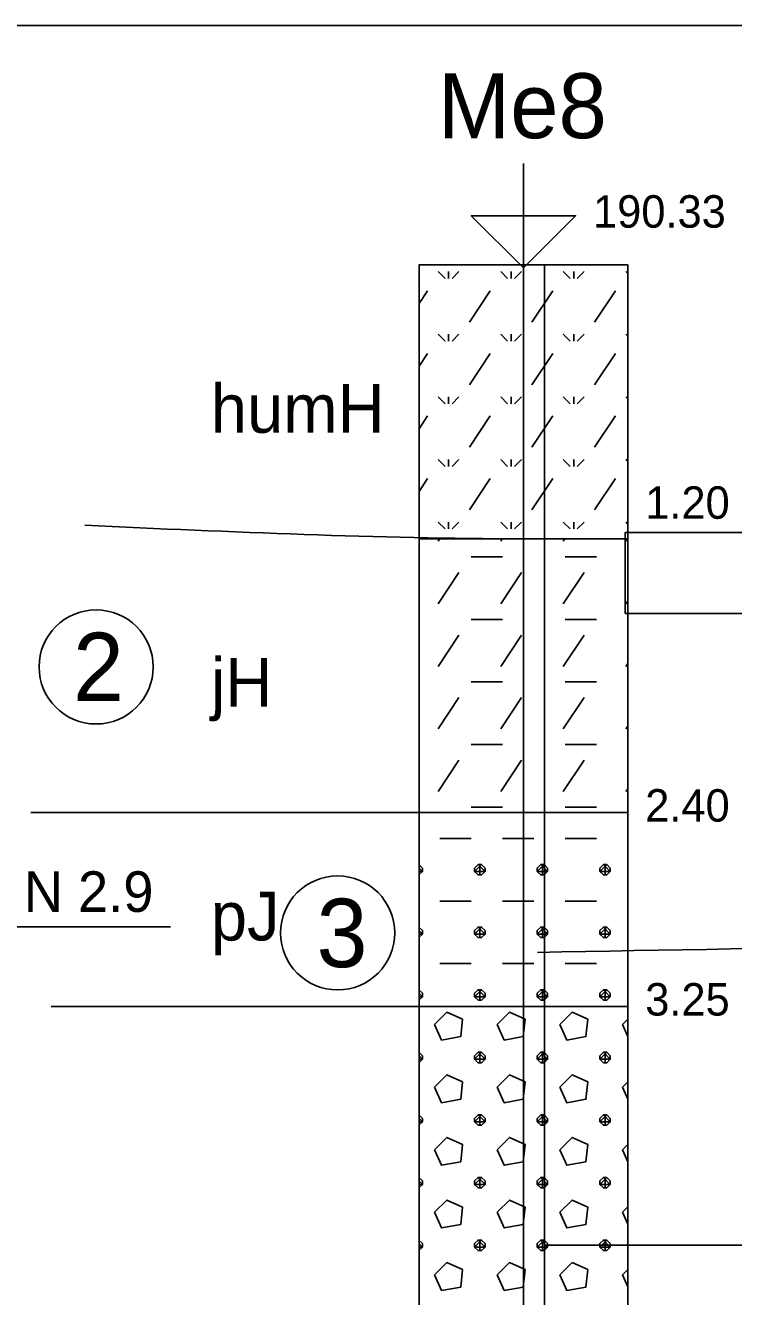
# Model space of a CAD drawing. Extents: x 3042 to 4120, y 576 to 2694.
# Drawn here: x 3214.16 to 3229.67, y 2407.78 to 2435.63 of the extents above; entities that cross this region are included whole.
import ezdxf

# ---------------------------------------------------------------- set-up
doc = ezdxf.new("R2010")
doc.units = 0
for name, color, linetype in [('15', 7, 'Continuous'), ('16', 7, 'Continuous'), ('17', 7, 'Continuous'), ('18', 7, 'Continuous'), ('51', 7, 'Continuous'), ('52', 7, 'Continuous'), ('53', 7, 'Continuous'), ('56', 7, 'Continuous'), ('61', 7, 'Continuous'), ('62', 7, 'Continuous'), ('komunikace', 7, 'Continuous'), ('pomocna', 7, 'Continuous'), ('rozhraní', 7, 'Continuous')]:
    doc.layers.add(name, color=color, linetype=linetype)

msp = doc.modelspace()

# ---------------------------------------------------------------- linework, layer by layer
at = {"layer": '15'}
msp.add_lwpolyline([(3225.067, 2432.605), (3225.067, 2430.319), (3223.924, 2431.462), (3226.21, 2431.462), (3225.067, 2430.319)], dxfattribs=at)
at = {"layer": '18'}
msp.add_line((3225.067, 2387.382), (3225.067, 2430.382), dxfattribs=at)
at = {"layer": '51'}
for p, q in [((3223.197, 2430.236), (3223.349, 2430.083)), ((3223.426, 2430.236), (3223.426, 2430.083)), ((3223.654, 2430.236), (3223.502, 2430.083)), ((3224.569, 2430.236), (3224.721, 2430.083)), ((3224.797, 2430.236), (3224.797, 2430.083)), ((3225.026, 2430.236), (3224.873, 2430.083)), ((3225.94, 2430.236), (3226.093, 2430.083)), ((3226.169, 2430.236), (3226.169, 2430.083)), ((3226.397, 2430.236), (3226.245, 2430.083)), ((3227.312, 2430.236), (3227.353, 2430.195)), ((3222.781, 2429.535), (3222.968, 2429.817)), ((3223.883, 2429.131), (3224.34, 2429.817)), ((3225.254, 2429.131), (3225.712, 2429.817)), ((3226.626, 2429.131), (3227.083, 2429.817)), ((3223.197, 2428.864), (3223.349, 2428.712)), ((3223.426, 2428.864), (3223.426, 2428.712)), ((3223.654, 2428.864), (3223.502, 2428.712)), ((3224.569, 2428.864), (3224.721, 2428.712)), ((3224.797, 2428.864), (3224.797, 2428.712)), ((3225.026, 2428.864), (3224.873, 2428.712)), ((3225.94, 2428.864), (3226.093, 2428.712)), ((3226.169, 2428.864), (3226.169, 2428.712)), ((3226.397, 2428.864), (3226.245, 2428.712)), ((3227.312, 2428.864), (3227.353, 2428.823)), ((3222.781, 2428.163), (3222.968, 2428.445)), ((3223.883, 2427.759), (3224.34, 2428.445)), ((3225.254, 2427.759), (3225.712, 2428.445)), ((3226.626, 2427.759), (3227.083, 2428.445)), ((3223.197, 2427.493), (3223.349, 2427.34)), ((3223.426, 2427.493), (3223.426, 2427.34)), ((3223.654, 2427.493), (3223.502, 2427.34)), ((3224.569, 2427.493), (3224.721, 2427.34)), ((3224.797, 2427.493), (3224.797, 2427.34)), ((3225.026, 2427.493), (3224.873, 2427.34)), ((3225.94, 2427.493), (3226.093, 2427.34)), ((3226.169, 2427.493), (3226.169, 2427.34)), ((3226.397, 2427.493), (3226.245, 2427.34)), ((3227.312, 2427.493), (3227.353, 2427.452)), ((3222.781, 2426.792), (3222.968, 2427.073)), ((3223.883, 2426.388), (3224.34, 2427.073)), ((3225.254, 2426.388), (3225.712, 2427.073)), ((3226.626, 2426.388), (3227.083, 2427.073)), ((3223.197, 2426.121), (3223.349, 2425.969)), ((3223.426, 2426.121), (3223.426, 2425.969)), ((3223.654, 2426.121), (3223.502, 2425.969)), ((3224.569, 2426.121), (3224.721, 2425.969)), ((3224.797, 2426.121), (3224.797, 2425.969)), ((3225.026, 2426.121), (3224.873, 2425.969)), ((3225.94, 2426.121), (3226.093, 2425.969)), ((3226.169, 2426.121), (3226.169, 2425.969)), ((3226.397, 2426.121), (3226.245, 2425.969)), ((3227.312, 2426.121), (3227.353, 2426.08)), ((3222.781, 2425.42), (3222.968, 2425.702)), ((3223.883, 2425.016), (3224.34, 2425.702)), ((3225.254, 2425.016), (3225.712, 2425.702)), ((3226.626, 2425.016), (3227.083, 2425.702)), ((3223.197, 2424.749), (3223.349, 2424.597)), ((3223.426, 2424.749), (3223.426, 2424.597)), ((3223.654, 2424.749), (3223.502, 2424.597)), ((3224.569, 2424.749), (3224.721, 2424.597)), ((3224.797, 2424.749), (3224.797, 2424.597)), ((3225.026, 2424.749), (3224.873, 2424.597)), ((3225.94, 2424.749), (3226.093, 2424.597)), ((3226.169, 2424.749), (3226.169, 2424.597)), ((3226.397, 2424.749), (3226.245, 2424.597)), ((3227.312, 2424.749), (3227.353, 2424.708)), ((3223.197, 2424.33), (3223.232, 2424.382)), ((3224.569, 2424.33), (3224.603, 2424.382)), ((3225.94, 2424.33), (3225.975, 2424.382)), ((3227.312, 2424.33), (3227.346, 2424.382)), ((3223.921, 2423.987), (3224.607, 2423.987)), ((3225.978, 2423.987), (3226.664, 2423.987)), ((3223.197, 2422.959), (3223.654, 2423.644)), ((3224.569, 2422.959), (3225.026, 2423.644)), ((3225.94, 2422.959), (3226.397, 2423.644)), ((3227.312, 2422.959), (3227.353, 2423.02)), ((3223.921, 2422.616), (3224.607, 2422.616)), ((3225.978, 2422.616), (3226.664, 2422.616)), ((3223.197, 2421.587), (3223.654, 2422.273)), ((3224.569, 2421.587), (3225.026, 2422.273)), ((3225.94, 2421.587), (3226.397, 2422.273)), ((3227.312, 2421.587), (3227.353, 2421.648)), ((3223.921, 2421.244), (3224.607, 2421.244)), ((3225.978, 2421.244), (3226.664, 2421.244)), ((3223.197, 2420.215), (3223.654, 2420.901)), ((3224.569, 2420.215), (3225.026, 2420.901)), ((3225.94, 2420.215), (3226.397, 2420.901)), ((3227.312, 2420.215), (3227.353, 2420.277)), ((3223.921, 2419.873), (3224.607, 2419.873)), ((3225.978, 2419.873), (3226.664, 2419.873)), ((3223.197, 2418.844), (3223.654, 2419.53)), ((3224.569, 2418.844), (3225.026, 2419.53)), ((3225.94, 2418.844), (3226.397, 2419.53)), ((3227.312, 2418.844), (3227.353, 2418.905)), ((3223.921, 2418.501), (3224.607, 2418.501)), ((3225.978, 2418.501), (3226.664, 2418.501)), ((3223.235, 2417.815), (3223.921, 2417.815)), ((3224.607, 2417.815), (3225.293, 2417.815)), ((3225.978, 2417.815), (3226.664, 2417.815)), ((3227.35, 2417.815), (3227.353, 2417.815)), ((3222.778, 2417.244), (3222.778, 2417.244)), ((3224.111, 2417.015), (3224.111, 2417.244)), ((3225.483, 2417.015), (3225.483, 2417.244)), ((3226.855, 2417.015), (3226.855, 2417.244)), ((3223.235, 2416.444), (3223.921, 2416.444)), ((3224.607, 2416.444), (3225.293, 2416.444)), ((3225.978, 2416.444), (3226.664, 2416.444)), ((3227.35, 2416.444), (3227.353, 2416.444)), ((3222.778, 2415.872), (3222.778, 2415.872)), ((3224.111, 2415.643), (3224.111, 2415.872)), ((3225.483, 2415.643), (3225.483, 2415.872)), ((3226.855, 2415.643), (3226.855, 2415.872)), ((3223.235, 2415.072), (3223.921, 2415.072)), ((3224.607, 2415.072), (3225.293, 2415.072)), ((3225.978, 2415.072), (3226.664, 2415.072)), ((3227.35, 2415.072), (3227.353, 2415.072)), ((3222.778, 2414.5), (3222.778, 2414.5)), ((3224.111, 2414.272), (3224.111, 2414.5)), ((3225.483, 2414.272), (3225.483, 2414.5)), ((3226.855, 2414.272), (3226.855, 2414.5)), ((3227.353, 2413.856), (3227.236, 2413.738)), ((3227.236, 2413.738), (3227.353, 2413.475)), ((3222.778, 2413.129), (3222.778, 2413.129)), ((3224.111, 2412.9), (3224.111, 2413.129)), ((3225.483, 2412.9), (3225.483, 2413.129)), ((3226.855, 2412.9), (3226.855, 2413.129)), ((3227.353, 2412.484), (3227.236, 2412.367)), ((3227.236, 2412.367), (3227.353, 2412.103)), ((3222.778, 2411.757), (3222.778, 2411.757)), ((3224.111, 2411.529), (3224.111, 2411.757)), ((3225.483, 2411.529), (3225.483, 2411.757)), ((3226.855, 2411.529), (3226.855, 2411.757)), ((3227.353, 2411.112), (3227.236, 2410.995)), ((3227.236, 2410.995), (3227.353, 2410.732)), ((3222.778, 2410.386), (3222.778, 2410.386)), ((3224.111, 2410.157), (3224.111, 2410.386)), ((3225.483, 2410.157), (3225.483, 2410.386)), ((3226.855, 2410.157), (3226.855, 2410.386)), ((3227.353, 2409.741), (3227.236, 2409.624)), ((3227.236, 2409.624), (3227.353, 2409.36)), ((3222.778, 2409.014), (3222.778, 2409.014)), ((3224.111, 2408.785), (3224.111, 2409.014)), ((3225.483, 2408.785), (3225.483, 2409.014)), ((3226.855, 2408.785), (3226.855, 2409.014)), ((3227.353, 2408.369), (3227.236, 2408.252)), ((3227.236, 2408.252), (3227.353, 2407.989))]:
    msp.add_line(p, q, dxfattribs=at)
for points in [[(3222.781, 2424.382), (3227.353, 2424.382), (3227.353, 2430.382), (3222.781, 2430.382)], [(3222.781, 2418.382), (3227.353, 2418.382), (3227.353, 2424.382), (3222.781, 2424.382)], [(3222.781, 2414.132), (3227.353, 2414.132), (3227.353, 2418.382), (3222.781, 2418.382)], [(3222.781, 2394.882), (3227.353, 2394.882), (3227.353, 2414.132), (3222.781, 2414.132)]]:
    msp.add_lwpolyline(points, close=True, dxfattribs=at)
for points in [[(3222.778, 2417.015), (3222.778, 2417.015), (3222.854, 2417.091), (3222.854, 2417.167), (3222.778, 2417.244), (3222.778, 2417.244)], [(3222.781, 2417.165), (3222.854, 2417.091), (3222.781, 2417.091)], [(3224.073, 2417.244), (3223.997, 2417.167), (3223.997, 2417.091), (3224.073, 2417.015), (3224.15, 2417.015), (3224.226, 2417.091), (3224.226, 2417.167), (3224.15, 2417.244), (3224.073, 2417.244), (3224.226, 2417.091), (3223.997, 2417.091), (3224.15, 2417.244)], [(3225.445, 2417.244), (3225.369, 2417.167), (3225.369, 2417.091), (3225.445, 2417.015), (3225.521, 2417.015), (3225.597, 2417.091), (3225.597, 2417.167), (3225.521, 2417.244), (3225.445, 2417.244), (3225.597, 2417.091), (3225.369, 2417.091), (3225.521, 2417.244)], [(3226.817, 2417.244), (3226.74, 2417.167), (3226.74, 2417.091), (3226.817, 2417.015), (3226.893, 2417.015), (3226.969, 2417.091), (3226.969, 2417.167), (3226.893, 2417.244), (3226.817, 2417.244), (3226.969, 2417.091), (3226.74, 2417.091), (3226.893, 2417.244)], [(3222.778, 2415.643), (3222.778, 2415.643), (3222.854, 2415.72), (3222.854, 2415.796), (3222.778, 2415.872), (3222.778, 2415.872)], [(3222.781, 2415.793), (3222.854, 2415.72), (3222.781, 2415.72)], [(3224.073, 2415.872), (3223.997, 2415.796), (3223.997, 2415.72), (3224.073, 2415.643), (3224.15, 2415.643), (3224.226, 2415.72), (3224.226, 2415.796), (3224.15, 2415.872), (3224.073, 2415.872), (3224.226, 2415.72), (3223.997, 2415.72), (3224.15, 2415.872)], [(3225.445, 2415.872), (3225.369, 2415.796), (3225.369, 2415.72), (3225.445, 2415.643), (3225.521, 2415.643), (3225.597, 2415.72), (3225.597, 2415.796), (3225.521, 2415.872), (3225.445, 2415.872), (3225.597, 2415.72), (3225.369, 2415.72), (3225.521, 2415.872)], [(3226.817, 2415.872), (3226.74, 2415.796), (3226.74, 2415.72), (3226.817, 2415.643), (3226.893, 2415.643), (3226.969, 2415.72), (3226.969, 2415.796), (3226.893, 2415.872), (3226.817, 2415.872), (3226.969, 2415.72), (3226.74, 2415.72), (3226.893, 2415.872)], [(3222.778, 2414.272), (3222.778, 2414.272), (3222.854, 2414.348), (3222.854, 2414.424), (3222.778, 2414.5), (3222.778, 2414.5)], [(3222.781, 2414.421), (3222.854, 2414.348), (3222.781, 2414.348)], [(3224.073, 2414.5), (3223.997, 2414.424), (3223.997, 2414.348), (3224.073, 2414.272), (3224.15, 2414.272), (3224.226, 2414.348), (3224.226, 2414.424), (3224.15, 2414.5), (3224.073, 2414.5), (3224.226, 2414.348), (3223.997, 2414.348), (3224.15, 2414.5)], [(3225.445, 2414.5), (3225.369, 2414.424), (3225.369, 2414.348), (3225.445, 2414.272), (3225.521, 2414.272), (3225.597, 2414.348), (3225.597, 2414.424), (3225.521, 2414.5), (3225.445, 2414.5), (3225.597, 2414.348), (3225.369, 2414.348), (3225.521, 2414.5)], [(3226.817, 2414.5), (3226.74, 2414.424), (3226.74, 2414.348), (3226.817, 2414.272), (3226.893, 2414.272), (3226.969, 2414.348), (3226.969, 2414.424), (3226.893, 2414.5), (3226.817, 2414.5), (3226.969, 2414.348), (3226.74, 2414.348), (3226.893, 2414.5)], [(3223.121, 2413.738), (3223.273, 2413.396), (3223.692, 2413.472), (3223.73, 2413.853), (3223.388, 2414.005), (3223.121, 2413.738)], [(3224.492, 2413.738), (3224.645, 2413.396), (3225.064, 2413.472), (3225.102, 2413.853), (3224.759, 2414.005), (3224.492, 2413.738)], [(3225.864, 2413.738), (3226.016, 2413.396), (3226.436, 2413.472), (3226.474, 2413.853), (3226.131, 2414.005), (3225.864, 2413.738)], [(3222.778, 2412.9), (3222.778, 2412.9), (3222.854, 2412.976), (3222.854, 2413.053), (3222.778, 2413.129), (3222.778, 2413.129)], [(3222.781, 2413.05), (3222.854, 2412.976), (3222.781, 2412.976)], [(3224.073, 2413.129), (3223.997, 2413.053), (3223.997, 2412.976), (3224.073, 2412.9), (3224.15, 2412.9), (3224.226, 2412.976), (3224.226, 2413.053), (3224.15, 2413.129), (3224.073, 2413.129), (3224.226, 2412.976), (3223.997, 2412.976), (3224.15, 2413.129)], [(3225.445, 2413.129), (3225.369, 2413.053), (3225.369, 2412.976), (3225.445, 2412.9), (3225.521, 2412.9), (3225.597, 2412.976), (3225.597, 2413.053), (3225.521, 2413.129), (3225.445, 2413.129), (3225.597, 2412.976), (3225.369, 2412.976), (3225.521, 2413.129)], [(3226.817, 2413.129), (3226.74, 2413.053), (3226.74, 2412.976), (3226.817, 2412.9), (3226.893, 2412.9), (3226.969, 2412.976), (3226.969, 2413.053), (3226.893, 2413.129), (3226.817, 2413.129), (3226.969, 2412.976), (3226.74, 2412.976), (3226.893, 2413.129)], [(3223.121, 2412.367), (3223.273, 2412.024), (3223.692, 2412.1), (3223.73, 2412.481), (3223.388, 2412.634), (3223.121, 2412.367)], [(3224.492, 2412.367), (3224.645, 2412.024), (3225.064, 2412.1), (3225.102, 2412.481), (3224.759, 2412.634), (3224.492, 2412.367)], [(3225.864, 2412.367), (3226.016, 2412.024), (3226.436, 2412.1), (3226.474, 2412.481), (3226.131, 2412.634), (3225.864, 2412.367)], [(3222.778, 2411.529), (3222.778, 2411.529), (3222.854, 2411.605), (3222.854, 2411.681), (3222.778, 2411.757), (3222.778, 2411.757)], [(3222.781, 2411.678), (3222.854, 2411.605), (3222.781, 2411.605)], [(3224.073, 2411.757), (3223.997, 2411.681), (3223.997, 2411.605), (3224.073, 2411.529), (3224.15, 2411.529), (3224.226, 2411.605), (3224.226, 2411.681), (3224.15, 2411.757), (3224.073, 2411.757), (3224.226, 2411.605), (3223.997, 2411.605), (3224.15, 2411.757)], [(3225.445, 2411.757), (3225.369, 2411.681), (3225.369, 2411.605), (3225.445, 2411.529), (3225.521, 2411.529), (3225.597, 2411.605), (3225.597, 2411.681), (3225.521, 2411.757), (3225.445, 2411.757), (3225.597, 2411.605), (3225.369, 2411.605), (3225.521, 2411.757)], [(3226.817, 2411.757), (3226.74, 2411.681), (3226.74, 2411.605), (3226.817, 2411.529), (3226.893, 2411.529), (3226.969, 2411.605), (3226.969, 2411.681), (3226.893, 2411.757), (3226.817, 2411.757), (3226.969, 2411.605), (3226.74, 2411.605), (3226.893, 2411.757)], [(3223.121, 2410.995), (3223.273, 2410.652), (3223.692, 2410.729), (3223.73, 2411.11), (3223.388, 2411.262), (3223.121, 2410.995)], [(3224.492, 2410.995), (3224.645, 2410.652), (3225.064, 2410.729), (3225.102, 2411.11), (3224.759, 2411.262), (3224.492, 2410.995)], [(3225.864, 2410.995), (3226.016, 2410.652), (3226.436, 2410.729), (3226.474, 2411.11), (3226.131, 2411.262), (3225.864, 2410.995)], [(3222.778, 2410.157), (3222.778, 2410.157), (3222.854, 2410.233), (3222.854, 2410.309), (3222.778, 2410.386), (3222.778, 2410.386)], [(3222.781, 2410.307), (3222.854, 2410.233), (3222.781, 2410.233)], [(3224.073, 2410.386), (3223.997, 2410.309), (3223.997, 2410.233), (3224.073, 2410.157), (3224.15, 2410.157), (3224.226, 2410.233), (3224.226, 2410.309), (3224.15, 2410.386), (3224.073, 2410.386), (3224.226, 2410.233), (3223.997, 2410.233), (3224.15, 2410.386)], [(3225.445, 2410.386), (3225.369, 2410.309), (3225.369, 2410.233), (3225.445, 2410.157), (3225.521, 2410.157), (3225.597, 2410.233), (3225.597, 2410.309), (3225.521, 2410.386), (3225.445, 2410.386), (3225.597, 2410.233), (3225.369, 2410.233), (3225.521, 2410.386)], [(3226.817, 2410.386), (3226.74, 2410.309), (3226.74, 2410.233), (3226.817, 2410.157), (3226.893, 2410.157), (3226.969, 2410.233), (3226.969, 2410.309), (3226.893, 2410.386), (3226.817, 2410.386), (3226.969, 2410.233), (3226.74, 2410.233), (3226.893, 2410.386)], [(3223.121, 2409.624), (3223.273, 2409.281), (3223.692, 2409.357), (3223.73, 2409.738), (3223.388, 2409.89), (3223.121, 2409.624)], [(3224.492, 2409.624), (3224.645, 2409.281), (3225.064, 2409.357), (3225.102, 2409.738), (3224.759, 2409.89), (3224.492, 2409.624)], [(3225.864, 2409.624), (3226.016, 2409.281), (3226.436, 2409.357), (3226.474, 2409.738), (3226.131, 2409.89), (3225.864, 2409.624)], [(3222.778, 2408.785), (3222.778, 2408.785), (3222.854, 2408.862), (3222.854, 2408.938), (3222.778, 2409.014), (3222.778, 2409.014)], [(3224.073, 2409.014), (3223.997, 2408.938), (3223.997, 2408.862), (3224.073, 2408.785), (3224.15, 2408.785), (3224.226, 2408.862), (3224.226, 2408.938), (3224.15, 2409.014), (3224.073, 2409.014), (3224.226, 2408.862), (3223.997, 2408.862), (3224.15, 2409.014)], [(3225.445, 2409.014), (3225.369, 2408.938), (3225.369, 2408.862), (3225.445, 2408.785), (3225.521, 2408.785), (3225.597, 2408.862), (3225.597, 2408.938), (3225.521, 2409.014), (3225.445, 2409.014), (3225.597, 2408.862), (3225.369, 2408.862), (3225.521, 2409.014)], [(3226.817, 2409.014), (3226.74, 2408.938), (3226.74, 2408.862), (3226.817, 2408.785), (3226.893, 2408.785), (3226.969, 2408.862), (3226.969, 2408.938), (3226.893, 2409.014), (3226.817, 2409.014), (3226.969, 2408.862), (3226.74, 2408.862), (3226.893, 2409.014)], [(3222.781, 2408.935), (3222.854, 2408.862), (3222.781, 2408.862)], [(3223.121, 2408.252), (3223.273, 2407.909), (3223.692, 2407.985), (3223.73, 2408.366), (3223.388, 2408.519), (3223.121, 2408.252)], [(3224.492, 2408.252), (3224.645, 2407.909), (3225.064, 2407.985), (3225.102, 2408.366), (3224.759, 2408.519), (3224.492, 2408.252)], [(3225.864, 2408.252), (3226.016, 2407.909), (3226.436, 2407.985), (3226.474, 2408.366), (3226.131, 2408.519), (3225.864, 2408.252)]]:
    msp.add_lwpolyline(points, dxfattribs=at)
at = {"layer": '53'}
for p, q in [((3222.781, 2430.382), (3227.353, 2430.382)), ((3222.781, 2430.382), (3222.781, 2387.382)), ((3227.353, 2430.382), (3227.353, 2387.382)), ((3222.781, 2424.382), (3227.353, 2424.382)), ((3222.781, 2418.382), (3227.353, 2418.382)), ((3222.781, 2414.132), (3227.353, 2414.132))]:
    msp.add_line(p, q, dxfattribs=at)
at = {"layer": '56'}
for p, q in [((3225.067, 2430.763), (3225.067, 2430.001)), ((3224.686, 2430.382), (3225.448, 2430.382)), ((3225.067, 2424.763), (3225.067, 2424.001)), ((3224.686, 2424.382), (3225.448, 2424.382)), ((3225.067, 2418.763), (3225.067, 2418.001)), ((3224.686, 2418.382), (3225.448, 2418.382)), ((3225.067, 2414.513), (3225.067, 2413.751)), ((3224.686, 2414.132), (3225.448, 2414.132))]:
    msp.add_line(p, q, dxfattribs=at)
at = {"layer": '61'}
msp.add_line((3212.343, 2415.882), (3217.338, 2415.882), dxfattribs=at)
at = {"layer": '62'}
msp.add_lwpolyline([(3227.295, 2422.743), (3232.629, 2422.743), (3232.629, 2424.521), (3227.295, 2424.521), (3227.295, 2422.743)], dxfattribs=at)
at = {"layer": 'komunikace'}
for p, q in [((3225.527, 2408.901), (3225.527, 2428.542)), ((3297.857, 2408.901), (3225.527, 2408.901))]:
    msp.add_line(p, q, dxfattribs=at)
at = {"layer": 'pomocna'}
for p, q in [((3203.017, 2435.632), (3242.027, 2435.632)), ((3225.067, 2383.732), (3225.067, 2430.382)), ((3225.527, 2383.732), (3225.527, 2430.382))]:
    msp.add_line(p, q, dxfattribs=at)
at = {"layer": 'rozhraní'}
for centre in [(3215.707, 2421.574), (3220.997, 2415.745)]:
    msp.add_circle(centre, 1.25, dxfattribs=at)
for points in [[(3305.53, 2435.632), (3242.027, 2435.632), (3213.382, 2435.632)], [(3215.461, 2424.677), (3225.067, 2424.382), (3225.649, 2424.382)], [(3225.527, 2418.382), (3216.164, 2418.382), (3214.274, 2418.382)], [(3225.377, 2415.317), (3242.269, 2415.317), (3271.471, 2413.09), (3298.055, 2413.09)], [(3225.527, 2414.132), (3218.608, 2414.132), (3214.719, 2414.132)]]:
    msp.add_spline(points, degree=3, dxfattribs=at)

# ---------------------------------------------------------------- texts
at = {"layer": '16'}
msp.add_text('Me8', height=1.4224, dxfattribs=at).set_placement((3223.193, 2433.161))
at = {"layer": '17'}
msp.add_text('190.33', height=0.7112, dxfattribs=at).set_placement((3226.591, 2431.2))
at = {"layer": '52'}
for s, height, p in [('humH', 1.0668, (3218.219, 2426.704)), ('1.20', 0.7112, (3227.734, 2424.82)), ('jH', 1.0668, (3218.219, 2420.704)), ('2.40', 0.7112, (3227.734, 2418.184)), ('pJ', 1.0668, (3218.219, 2415.579)), ('3.25', 0.7112, (3227.734, 2413.934))]:
    msp.add_text(s, height=height, dxfattribs=at).set_placement(p)
at = {"layer": '61'}
msp.add_text('N 2.9', height=0.889, dxfattribs=at).set_placement((3214.121, 2416.206))
at = {"layer": 'rozhraní'}
for s, p in [('2', (3215.199, 2420.824)), ('3', (3220.535, 2414.995))]:
    msp.add_text(s, height=1.5, dxfattribs=at).set_placement(p)

doc.saveas('drawing.dxf')
